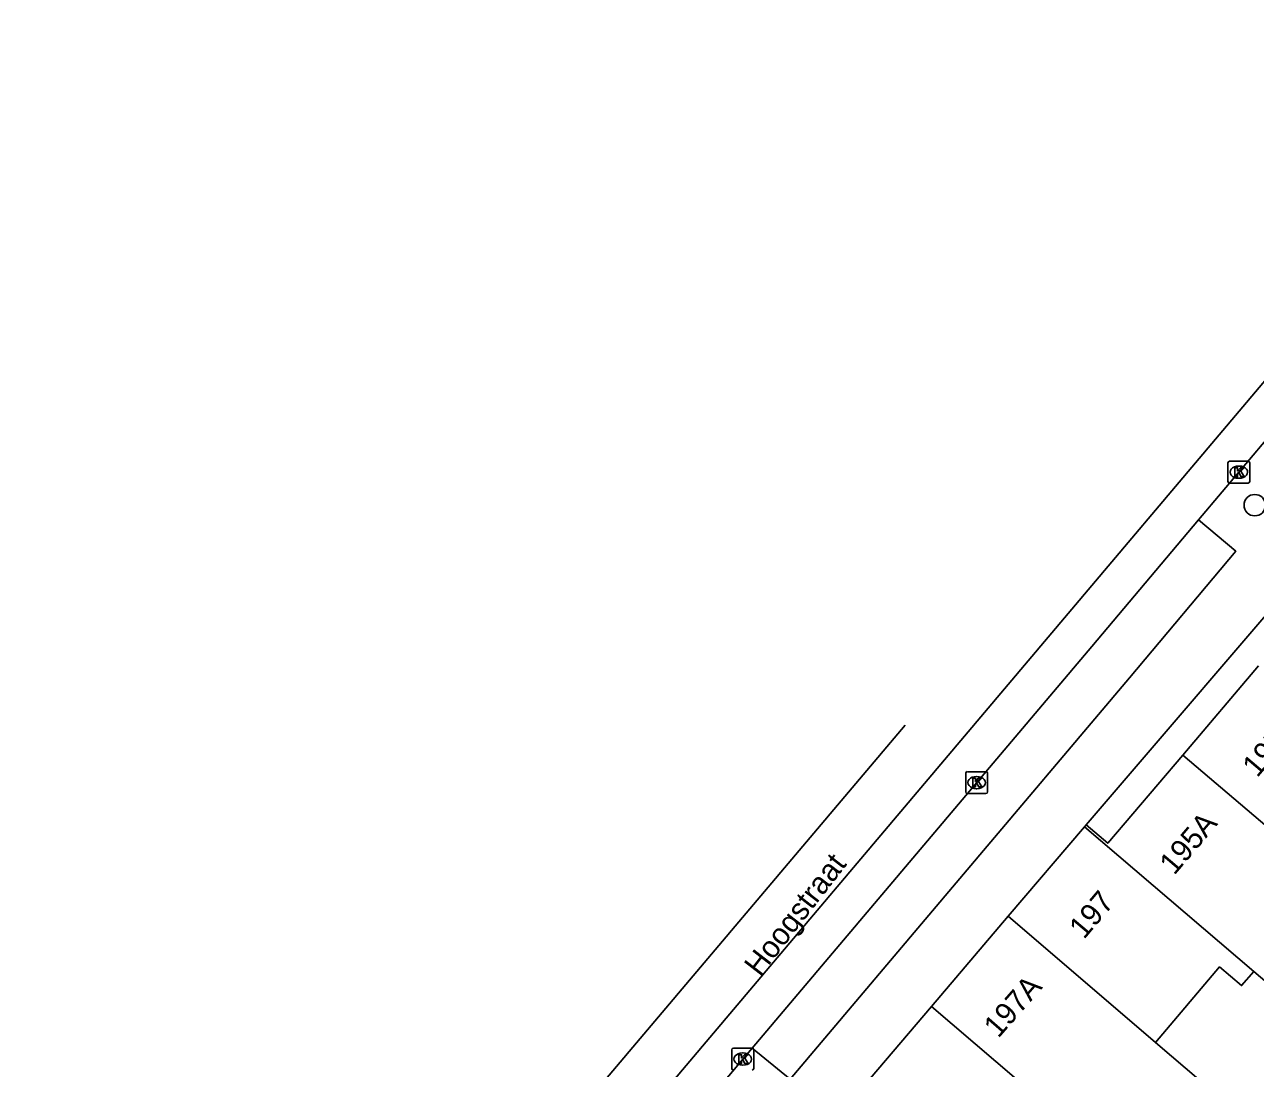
# Model space of a CAD drawing. Extents: x 160356 to 161355, y 381727 to 382845.
# Drawn here: x 160478.1 to 160534.4, y 382226.4 to 382274.1 of the extents above; entities that cross this region are included whole.
import ezdxf

# ---------------------------------------------------------------- set-up
doc = ezdxf.new("R2010")
doc.units = 0
for name, color, linetype in [('IMGEO_Boom', 7, 'Continuous'), ('IMGEO_Kolk', 7, 'Continuous'), ('IMGEO_Openbare_ruimte_label', 7, 'Continuous'), ('IMGEO_Pand', 7, 'Continuous'), ('IMGEO_Pand_nummerreeks', 7, 'Continuous'), ('IMGEO_Rijbaan_lokaal_gesloten', 7, 'Continuous'), ('IMGEO_Voetpad_open', 7, 'Continuous')]:
    doc.layers.add(name, color=color, linetype=linetype)

msp = doc.modelspace()

# ---------------------------------------------------------------- linework, layer by layer
at = {"layer": 'IMGEO_Boom'}
msp.add_circle((160534.323, 382252.15), 0.489, dxfattribs=at)
at = {"layer": 'IMGEO_Kolk'}
for p, q in [((160533.094, 382253.234), (160533.094, 382254.086)), ((160533.169, 382254.16), (160534.021, 382254.16)), ((160533.582, 382253.94), (160533.607, 382253.94)), ((160534.095, 382254.086), (160534.095, 382253.234)), ((160533.605, 382253.38), (160533.58, 382253.38)), ((160534.021, 382253.16), (160533.169, 382253.16)), ((160521.109, 382239.036), (160521.109, 382239.888)), ((160521.184, 382239.962), (160522.036, 382239.962)), ((160522.11, 382239.888), (160522.11, 382239.036)), ((160521.597, 382239.742), (160521.622, 382239.742)), ((160522.036, 382238.962), (160521.184, 382238.962)), ((160521.62, 382239.182), (160521.595, 382239.182)), ((160510.418, 382226.392), (160510.418, 382227.244)), ((160510.493, 382227.318), (160511.345, 382227.318)), ((160510.906, 382227.098), (160510.931, 382227.098)), ((160511.419, 382227.244), (160511.419, 382226.392)), ((160510.929, 382226.538), (160510.904, 382226.538))]:
    msp.add_line(p, q, dxfattribs=at)
for points in [[(160533.094, 382253.234), (160533.094, 382254.086)], [(160533.169, 382254.16), (160534.021, 382254.16)], [(160533.415, 382253.86), (160533.538, 382253.86), (160533.538, 382253.709), (160533.668, 382253.86), (160533.832, 382253.86), (160533.686, 382253.709), (160533.839, 382253.46), (160533.687, 382253.46), (160533.602, 382253.624), (160533.538, 382253.557), (160533.538, 382253.46), (160533.415, 382253.46), (160533.415, 382253.86)], [(160534.095, 382254.086), (160534.095, 382253.234)], [(160534.021, 382253.16), (160533.169, 382253.16)], [(160521.109, 382239.036), (160521.109, 382239.888)], [(160521.184, 382239.962), (160522.036, 382239.962)], [(160522.11, 382239.888), (160522.11, 382239.036)], [(160521.43, 382239.662), (160521.553, 382239.662), (160521.553, 382239.511), (160521.683, 382239.662), (160521.847, 382239.662), (160521.701, 382239.511), (160521.854, 382239.262), (160521.702, 382239.262), (160521.617, 382239.426), (160521.553, 382239.359), (160521.553, 382239.262), (160521.43, 382239.262), (160521.43, 382239.662)], [(160522.036, 382238.962), (160521.184, 382238.962)], [(160510.418, 382226.392), (160510.418, 382227.244)], [(160510.493, 382227.318), (160511.345, 382227.318)], [(160510.739, 382227.018), (160510.862, 382227.018), (160510.862, 382226.867), (160510.992, 382227.018), (160511.156, 382227.018), (160511.01, 382226.867), (160511.163, 382226.618), (160511.011, 382226.618), (160510.926, 382226.782), (160510.862, 382226.715), (160510.862, 382226.618), (160510.739, 382226.618), (160510.739, 382227.018)], [(160511.419, 382227.244), (160511.419, 382226.392)]]:
    msp.add_lwpolyline(points, dxfattribs=at)
for centre, start, end in [((160533.171, 382254.084), 91.552, 178.448), ((160533.171, 382254.084), 91.552, 178.448), ((160534.019, 382254.084), 1.552, 88.448), ((160534.019, 382254.084), 1.552, 88.448), ((160533.171, 382253.236), 181.552, 268.448), ((160533.171, 382253.236), 181.552, 268.448), ((160534.019, 382253.236), 271.552, 358.448), ((160534.019, 382253.236), 271.552, 358.448), ((160521.186, 382239.886), 91.552, 178.448), ((160521.186, 382239.886), 91.552, 178.448), ((160522.034, 382239.886), 1.552, 88.448), ((160522.034, 382239.886), 1.552, 88.448), ((160521.186, 382239.038), 181.552, 268.448), ((160521.186, 382239.038), 181.552, 268.448), ((160522.034, 382239.038), 271.552, 358.448), ((160522.034, 382239.038), 271.552, 358.448), ((160510.495, 382227.242), 91.552, 178.448), ((160510.495, 382227.242), 91.552, 178.448), ((160511.343, 382227.242), 1.552, 88.448), ((160511.343, 382227.242), 1.552, 88.448), ((160510.495, 382226.394), 181.552, 268.448), ((160510.495, 382226.394), 181.552, 268.448), ((160511.343, 382226.394), 271.552, 358.448), ((160511.343, 382226.394), 271.552, 358.448)]:
    msp.add_arc(centre, 0.0765, start, end, dxfattribs=at)
for centre, major_axis, ratio, start_param, end_param in [((160533.581, 382253.66), (-0.387, 0.002), 0.722429, 4.712389, 7.853982), ((160533.606, 382253.66), (-0.39, 0.002), 0.717154, 1.570796, 4.712389), ((160521.596, 382239.462), (-0.387, 0.002), 0.722429, 4.712389, 7.853982), ((160521.621, 382239.462), (-0.39, 0.002), 0.717154, 1.570796, 4.712389), ((160510.905, 382226.818), (-0.387, 0.002), 0.722429, 4.712389, 7.853982), ((160510.93, 382226.818), (-0.39, 0.002), 0.717154, 1.570796, 4.712389)]:
    msp.add_ellipse(centre, major_axis=major_axis, ratio=ratio, start_param=start_param, end_param=end_param, dxfattribs=at)
at = {"layer": 'IMGEO_Pand'}
for points in [[(160531.029, 382240.717), (160534.5, 382244.803)], [(160526.611, 382237.529), (160527.605, 382236.685), (160531.029, 382240.717)], [(160531.029, 382240.717), (160537.826, 382234.945)], [(160526.535, 382237.44), (160526.611, 382237.529)], [(160523.058, 382233.355), (160526.535, 382237.44)], [(160534.277, 382230.829), (160526.535, 382237.44)], [(160537.826, 382234.945), (160539.732, 382233.327), (160536.214, 382229.184), (160534.277, 382230.829)], [(160519.539, 382229.221), (160523.058, 382233.355)], [(160523.058, 382233.355), (160529.784, 382227.581)], [(160534.277, 382230.829), (160533.717, 382230.18), (160532.715, 382231.032), (160529.784, 382227.581)], [(160516.043, 382225.114), (160519.539, 382229.221)], [(160519.539, 382229.221), (160528.373, 382221.678)], [(160529.784, 382227.581), (160531.88, 382225.797), (160528.373, 382221.678)]]:
    msp.add_lwpolyline(points, dxfattribs=at)
at = {"layer": 'IMGEO_Rijbaan_lokaal_gesloten'}
for points in [[(160491.199, 382206.25), (160544.163, 382268.947), (160548.551, 382274.127), (160549.933, 382272.986)], [(160534.997, 382255.317), (160531.752, 382251.474)], [(160531.752, 382251.474), (160526.868, 382245.691), (160511.347, 382227.324)], [(160518.337, 382242.093), (160488.191, 382206.418), (160485.768, 382203.713), (160479.16, 382196.897), (160461.421, 382179.236), (160450.854, 382168.735)], [(160511.347, 382227.324), (160510.031, 382225.769)]]:
    msp.add_lwpolyline(points, dxfattribs=at)
at = {"layer": 'IMGEO_Voetpad_open'}
for points in [[(160540.994, 382254.308), (160537.301, 382250), (160526.611, 382237.529)], [(160531.752, 382251.474), (160533.45, 382250.04), (160528.591, 382244.246), (160513.09, 382225.901), (160511.347, 382227.324)]]:
    msp.add_lwpolyline(points, dxfattribs=at)

# ---------------------------------------------------------------- texts
at = {"layer": 'IMGEO_Openbare_ruimte_label'}
msp.add_text('Hoogstraat', height=1, rotation=52.3161, dxfattribs=at).set_placement((160511.703, 382230.549))
at = {"layer": 'IMGEO_Pand_nummerreeks'}
for s, rotation, p in [('195', 49.6573, (160534.432, 382239.656)), ('195A', 49.6573, (160530.641, 382235.193)), ('197', 49.8389, (160526.516, 382232.261)), ('197A', 48.8689, (160522.6, 382227.74))]:
    msp.add_text(s, height=1, rotation=rotation, dxfattribs=at).set_placement(p)

doc.saveas('drawing.dxf')
